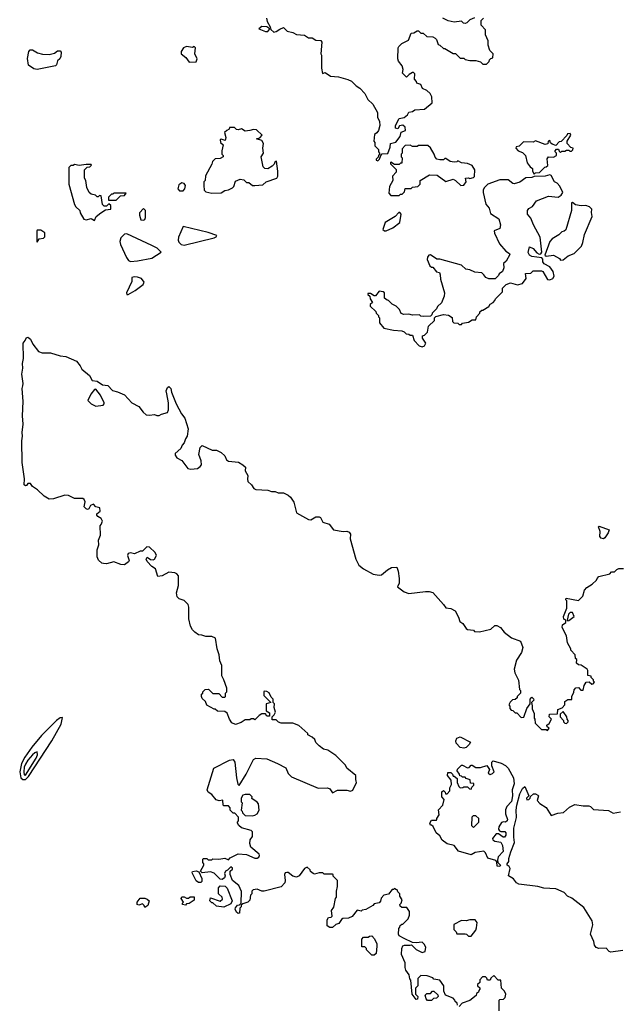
# Model space of a CAD drawing. Extents: x 1861455 to 2058065, y 200073 to 437907.
# Tile 394 of 574: x 2000828 to 2005846, y 351229 to 359472. Entities that reach past the tile are written whole.
import ezdxf

# ---------------------------------------------------------------- set-up
doc = ezdxf.new("R2010")
doc.units = 0

msp = doc.modelspace()

# ---------------------------------------------------------------- linework, layer by layer
at = {"layer": '0CON05XD'}
for points in [[(2002894.6, 359485), (2002897.9, 359457.9), (2002925, 359413.3), (2002928.6, 359388.6), (2002955, 359367.9), (2002975, 359372.3), (2003005, 359393.6), (2003036.2, 359406.2), (2003066.4, 359376.4), (2003115, 359363.3), (2003145, 359347.5), (2003211.7, 359341.7), (2003245, 359320), (2003275, 359320), (2003305, 359300), (2003348.3, 359298.3), (2003357.5, 359285), (2003347.5, 359185), (2003352.5, 359175), (2003352.5, 359065), (2003361.7, 359021.7), (2003385, 359030), (2003428.3, 358998.3), (2003495, 358992.5), (2003575, 358972.5), (2003605, 358956.7), (2003645, 358918.8)], [(2003645, 358918.8), (2003675, 358900), (2003717.5, 358855), (2003742.5, 358805), (2003782.5, 358765), (2003822.5, 358695), (2003822.5, 358655), (2003839.3, 358619.3), (2003843, 358587), (2003830, 358545), (2003816.4, 358523.6), (2003798.3, 358511.7), (2003792.5, 358455), (2003800, 358445), (2003800, 358415), (2003830, 358385), (2003830, 358365), (2003840, 358355), (2003840, 358345), (2003830, 358335), (2003828.3, 358321.7), (2003810, 358305), (2003810, 358295), (2003825, 358290), (2003840, 358305), (2003850, 358335), (2003861.7, 358348.3), (2003908.3, 358351.7), (2003927.5, 358405), (2003930, 358435), (2003975, 358447.5), (2004012.5, 358495), (2004020.7, 358529.3), (2004056, 358545), (2004052.7, 358572.7), (2004035, 358588.1), (2004006.9, 358583.1), (2003991.7, 358558.3), (2003972.5, 358565), (2003972.5, 358585), (2004002.5, 358645), (2004046.1, 358653.9), (2004072.5, 358675), (2004085, 358697.5), (2004115, 358702.5), (2004135, 358716.2), (2004217, 358723), (2004280, 358775), (2004277.5, 358825), (2004263, 358853), (2004235, 358880), (2004200, 358895), (2004185, 358930), (2004151.7, 358941.7), (2004150, 358955), (2004132.5, 358975), (2004135, 359020), (2004125, 359030), (2004115, 359030), (2004087, 359013), (2004065, 358990), (2004032.5, 359025), (2004037.5, 359055), (2004027.5, 359085), (2003997.5, 359125), (2003993.3, 359145), (2003996.7, 359235), (2004001.7, 359248.3), (2004025, 359272.5), (2004053.6, 359286.4), (2004080.7, 359299.3), (2004105, 359360), (2004127, 359363), (2004155, 359380), (2004165, 359380), (2004185, 359360), (2004205, 359360), (2004235, 359330), (2004285, 359327.5), (2004305, 359317.5), (2004317.5, 359305), (2004330, 359265), (2004345, 359260), (2004375, 359230), (2004385, 359230), (2004455, 359190), (2004475, 359190), (2004515, 359150), (2004545, 359150), (2004555, 359140), (2004595, 359130), (2004645, 359130), (2004685, 359120), (2004705, 359100), (2004735, 359100), (2004758.3, 359121.7), (2004760, 359135), (2004771.7, 359148.3), (2004788.3, 359151.7), (2004790, 359185), (2004763, 359213), (2004748.3, 359258.3), (2004747.5, 359295), (2004727.5, 359345), (2004727, 359387), (2004690, 359425), (2004690, 359465), (2004710, 359485)], [(2004635, 359487.5), (2004595, 359470), (2004570, 359445), (2004555, 359440), (2004541.7, 359441.7), (2004525, 359460), (2004465, 359452.5), (2004415, 359463.3), (2004370, 359485)], [(2002905, 359373.5), (2002922.5, 359395), (2002895, 359413.1), (2002855, 359414.4), (2002828.8, 359395), (2002885, 359373.6), (2002905, 359373.5)], [(2000975, 359053.8), (2000945, 359059.2), (2000900.4, 359090.4), (2000894, 359146), (2000903.7, 359206.3), (2000915, 359220), (2000935, 359220), (2000977.5, 359195), (2001017.7, 359182.3), (2001075, 359181.2), (2001119.3, 359190.7), (2001145, 359210), (2001165, 359210), (2001175, 359200), (2001172.5, 359165), (2001162.5, 359145), (2001143, 359127), (2001136.7, 359095), (2001127.5, 359085), (2000975, 359053.8)], [(2002245, 359117.5), (2002305, 359120), (2002313.8, 359145), (2002292.5, 359185), (2002300, 359235), (2002288.3, 359248.3), (2002275, 359240), (2002225, 359247.5), (2002200, 359235), (2002180, 359205), (2002180, 359185), (2002217.5, 359155), (2002245, 359117.5)], [(2002435, 358020), (2002515, 358022.5), (2002545, 358042.5), (2002575, 358047.5), (2002610, 358065), (2002620, 358075), (2002635, 358120), (2002673, 358137), (2002705, 358130), (2002725, 358110), (2002745, 358110), (2002775, 358082.5), (2002795, 358082.5), (2002861.7, 358088.3), (2002890, 358115), (2002980, 358145), (2002987.5, 358162.5), (2002988, 358205), (2002978.3, 358288.3), (2002961.7, 358278.3), (2002958.3, 358261.7), (2002940, 358245), (2002905, 358222.5), (2002880, 358225), (2002865, 358240), (2002850, 358325), (2002867.5, 358355), (2002862.5, 358395), (2002867.5, 358435), (2002855, 358460), (2002810, 358475), (2002838.3, 358481.7), (2002857.5, 358505), (2002809.7, 358549.7), (2002785, 358554), (2002755, 358543.3), (2002715, 358540), (2002685, 358557.5), (2002655, 358550), (2002643, 358553), (2002625, 358570), (2002585, 358570), (2002580, 358555), (2002560, 358545), (2002543, 358527), (2002552.5, 358485), (2002548.3, 358461.7), (2002515, 358472.5), (2002505, 358470), (2002507.5, 358445), (2002530, 358425), (2002520, 358375), (2002520, 358345), (2002530, 358335), (2002530, 358325), (2002505, 358310), (2002465, 358307.5), (2002442.5, 358285), (2002437, 358263), (2002382.5, 358165), (2002380, 358125), (2002370, 358115), (2002370, 358085), (2002372.5, 358045), (2002385, 358030), (2002435, 358020)], [(2005135, 358180), (2005145, 358190), (2005178.3, 358191.7), (2005221.7, 358238.3), (2005235, 358240), (2005248.3, 358251.7), (2005243, 358307), (2005255, 358322.5), (2005295, 358320), (2005320, 358335), (2005320, 358355), (2005310, 358365), (2005310, 358375), (2005321.7, 358388.3), (2005338.3, 358388.3), (2005341.7, 358371.7), (2005355, 358360), (2005365, 358370), (2005391.7, 358371.7), (2005405, 358380), (2005425, 358380), (2005431.7, 358371.7), (2005445, 358370), (2005458.3, 358381.7), (2005460, 358395), (2005441.7, 358401.7), (2005410, 358435), (2005410, 358455), (2005440, 358505), (2005435, 358520), (2005413.6, 358516.4), (2005408.3, 358501.7), (2005358.3, 358451.7), (2005341.7, 358448.3), (2005315, 358420), (2005285, 358430), (2005271.7, 358441.7), (2005265, 358460), (2005250, 358455), (2005248.3, 358431.7), (2005225, 358427.5), (2005145, 358457.5), (2005125, 358447.5), (2005045, 358450), (2005008.3, 358411.7), (2004983.6, 358406.4), (2004980, 358395), (2005000, 358375), (2005035, 358360), (2005060, 358335), (2005073.8, 358273.8), (2005100, 358240), (2005120, 358225), (2005120, 358205), (2005135, 358180)], [(2004005, 358000), (2004015, 358010), (2004028.3, 358011.7), (2004048.3, 358031.7), (2004055, 358060), (2004105, 358060), (2004115, 358070), (2004160, 358075), (2004180, 358095), (2004180, 358125), (2004257, 358173), (2004321.7, 358171.7), (2004395, 358116.7), (2004455, 358137.5), (2004476.4, 358126.4), (2004520, 358085), (2004545, 358086.7), (2004563.3, 358115), (2004560, 358145), (2004585, 358147.5), (2004595, 358142.5), (2004625, 358150), (2004635, 358160), (2004637.5, 358215), (2004615, 358250), (2004575, 358266.7), (2004525, 358272.5), (2004495, 358290), (2004487, 358283), (2004465, 358280), (2004430, 358285), (2004395, 358310), (2004385, 358310), (2004375, 358300), (2004345, 358297.5), (2004320, 358305), (2004305, 358320), (2004296.7, 358346.7), (2004265, 358400), (2004245, 358420), (2004165, 358420), (2004155, 358410), (2004115, 358410), (2004095, 358422.5), (2004055, 358417.5), (2004028.3, 358391.7), (2004030, 358355), (2004020, 358345), (2004020, 358325), (2004030, 358315), (2004025, 358270), (2004015, 358270), (2004005, 358260), (2003965, 358260), (2003935, 358280), (2003930, 358275), (2003930, 358265), (2003978.3, 358218.3), (2003980, 358195), (2003948.3, 358161.7), (2003950, 358125), (2003923.3, 358075), (2003918.3, 358018.3), (2003935, 358000), (2004005, 358000)], [(2001455, 357790), (2001467.5, 357825), (2001506.4, 357853.6), (2001545, 357880), (2001590, 357885), (2001590, 357915), (2001575, 357930), (2001555, 357910), (2001535, 357910), (2001520, 357925), (2001508.3, 357998.3), (2001495, 358000), (2001485, 357990), (2001475, 357990), (2001461.7, 358001.7), (2001425, 358010), (2001410, 358025), (2001388.3, 358068.3), (2001380, 358125), (2001370, 358145), (2001370, 358215), (2001391.7, 358238.3), (2001415, 358240), (2001430, 358255), (2001425, 358260), (2001385, 358260), (2001325, 358252.5), (2001285, 358260), (2001275, 358250), (2001255, 358250), (2001240, 358235), (2001240, 358095), (2001287.5, 357925), (2001297.5, 357905), (2001330, 357875), (2001332.5, 357855), (2001365, 357802.5), (2001385, 357796.7), (2001425, 357806.7), (2001455, 357790)], [(2004195, 356733.3), (2004215, 356742.5), (2004227.5, 356765), (2004200, 356805), (2004200, 356825), (2004215, 356830), (2004240, 356855), (2004250, 356905), (2004300, 356955), (2004300, 356975), (2004311.7, 356988.3), (2004375, 357002.5), (2004417, 356997), (2004448.3, 356978.3), (2004450, 356945), (2004460, 356935), (2004495, 356930), (2004505, 356920), (2004525, 356920), (2004535, 356930), (2004585, 356940), (2004615, 356960), (2004645, 356960), (2004650, 356985), (2004680, 357015), (2004680, 357025), (2004695, 357040), (2004705, 357040), (2004755, 357070), (2004765, 357090), (2004790, 357105), (2004805, 357120), (2004810, 357135), (2004870, 357195), (2004870, 357225), (2004900, 357255), (2004935, 357270), (2004995, 357252), (2005036.8, 357263.2), (2005066.7, 357305), (2005061.7, 357348.3), (2005105, 357350), (2005125, 357370), (2005195, 357370), (2005207.5, 357365), (2005245, 357296.2), (2005265, 357294.4), (2005290.8, 357305), (2005300.8, 357325), (2005292, 357365), (2005264.1, 357404.1), (2005217, 357427), (2005207.5, 357445), (2005207, 357467), (2005198.3, 357478.3), (2005115, 357490), (2005095, 357500), (2005083, 357523), (2005095, 357570), (2005125, 357557.5), (2005155, 357520), (2005175, 357510), (2005188.3, 357511.7), (2005197.5, 357525), (2005185, 357650), (2005126.7, 357755), (2005105, 357811.2), (2005078.8, 357845), (2005078.8, 357875), (2005089.5, 357890.5), (2005120.7, 357909.3), (2005153.9, 357956.1), (2005255, 357994.2), (2005335, 357986.2), (2005358.3, 358001.7), (2005373.8, 358025), (2005347.6, 358077.6), (2005325, 358103.8), (2005302.5, 358115), (2005275, 358167.5), (2005265, 358172.5), (2005225, 358162.5), (2005135, 358160), (2005115, 358150), (2005065, 358147.5), (2005015, 358112), (2004965, 358098.8), (2004955, 358100), (2004915, 358130), (2004845, 358132.5), (2004745, 358096.2), (2004715.9, 358064.1), (2004706.2, 358045), (2004706.4, 358026.4), (2004728.3, 357928.3), (2004756, 357895), (2004768.3, 357848.3), (2004837.5, 357805), (2004852.5, 357755), (2004846.4, 357723.6), (2004800, 357705), (2004802.5, 357685), (2004842.5, 357595), (2004897.5, 357535), (2004927.5, 357515), (2004930, 357505), (2004898.3, 357451.7), (2004878.3, 357431.7), (2004880, 357395), (2004870, 357365), (2004840, 357345), (2004835, 357330), (2004808.3, 357301.7), (2004753, 357303), (2004730, 357315), (2004712.5, 357335), (2004695, 357352.5), (2004637, 357357), (2004595, 357377.5), (2004563, 357383), (2004525, 357417.5), (2004345, 357467.5), (2004318.3, 357468.3), (2004265, 357502.5), (2004250.7, 357499.3), (2004240, 357485), (2004237.5, 357465), (2004261.7, 357411.7), (2004275, 357400), (2004285, 357400), (2004315, 357360), (2004340, 357355), (2004347.5, 357335), (2004348.3, 357298.3), (2004382.5, 357185), (2004381.7, 357158.3), (2004358.3, 357101.7), (2004325, 357070), (2004315, 357050), (2004280, 357015), (2004278.3, 357001.7), (2004265, 356990), (2004205, 356987.5), (2004185, 356990), (2004175, 357000), (2004115, 356997.5), (2004085, 357007.5), (2004043, 357003), (2004021.7, 357011.7), (2004007.5, 357045), (2003980, 357075), (2003945, 357090), (2003915, 357120), (2003903, 357123), (2003881.7, 357141.7), (2003880, 357185), (2003870, 357195), (2003835, 357200), (2003805, 357160), (2003795, 357160), (2003765, 357180), (2003741.7, 357178.3), (2003741.7, 357171.7), (2003758.3, 357158.3), (2003760, 357135), (2003780, 357105), (2003761.7, 357088.3), (2003760, 357075), (2003808.3, 357028.3), (2003810, 357015), (2003830, 356995), (2003830, 356985), (2003840, 356975), (2003840, 356935), (2003875, 356890), (2003955, 356872.5), (2004027, 356867), (2004045, 356860), (2004063, 356843), (2004085, 356840), (2004095, 356830), (2004115, 356830), (2004130, 356785), (2004170.7, 356740.7), (2004195, 356733.3)], [(2002165, 358038.1), (2002195, 358039.4), (2002210.8, 358055), (2002214.4, 358085), (2002205, 358101.4), (2002185, 358105.5), (2002159.5, 358090.5), (2002152.2, 358055), (2002165, 358038.1)], [(2001635, 357960), (2001671.7, 357998.3), (2001705, 358000), (2001718.3, 358018.3), (2001615, 358020), (2001608.3, 358011.7), (2001595, 358010), (2001570, 357985), (2001571.7, 357961.7), (2001635, 357960)], [(2005355, 357460), (2005375, 357462.5), (2005417.5, 357495), (2005467.5, 357515), (2005528.8, 357575), (2005542, 357608), (2005553.8, 357675), (2005618.8, 357825), (2005613.6, 357856.4), (2005616.7, 357885), (2005597.5, 357905), (2005565, 357916), (2005525.9, 357914.1), (2005480.8, 357920.8), (2005455, 357942.5), (2005445, 357940), (2005447.1, 357875), (2005397.4, 357712.6), (2005385, 357700.8), (2005364.5, 357695.5), (2005340.3, 357669.7), (2005285, 357636.2), (2005264.3, 357615.7), (2005221.7, 357501.7), (2005233.3, 357493.3), (2005295, 357500), (2005345, 357472.5), (2005355, 357460)], [(2001865, 357792.5), (2001875, 357800), (2001880, 357815), (2001880, 357875), (2001865, 357890), (2001830, 357855), (2001830, 357835), (2001842.5, 357795), (2001865, 357792.5)], [(2003895, 357704), (2003950.7, 357729.3), (2004010, 357775), (2004020, 357845), (2004008.3, 357858.3), (2004001.7, 357858.3), (2003970, 357825), (2003885.9, 357774.1), (2003867.5, 357715), (2003880, 357705), (2003895, 357704)], [(2002205, 357583.8), (2002455.5, 357644.5), (2002473.3, 357655), (2002476.7, 357665), (2002405, 357690.6), (2002195, 357741.4), (2002158.1, 357651.9), (2002155.2, 357625.2), (2002160.6, 357610.6), (2002180.4, 357590.4), (2002205, 357583.8)], [(2000975, 357610), (2000991.7, 357638.3), (2001027, 357643), (2001037, 357653), (2001037, 357687), (2001005, 357710), (2000975, 357710), (2000970, 357705), (2000970, 357615), (2000975, 357610)], [(2001755, 357446.2), (2001815, 357453.8), (2001933.9, 357476.1), (2002012.5, 357525), (2001977.9, 357557.9), (2001932.3, 357582.3), (2001725, 357679.5), (2001705, 357676), (2001673.1, 357646.9), (2001667.1, 357615), (2001671.2, 357591.2), (2001720.5, 357480.5), (2001737.3, 357457.3), (2001755, 357446.2)], [(2001725, 357170), (2001735, 357172.5), (2001795, 357206), (2001862, 357255), (2001870, 357275), (2001846.2, 357305), (2001815, 357317.5), (2001785, 357318.8), (2001767.5, 357312.5), (2001765, 357280), (2001722.5, 357185), (2001725, 357170)], [(2003645, 353100), (2003640, 353105), (2003640, 353145), (2003567, 353207), (2003555, 353230), (2003475, 353312.5), (2003406.7, 353356.7), (2003370, 353365), (2003335, 353392.5), (2003305, 353420), (2003297.5, 353445), (2003276.4, 353466.4), (2003240, 353485), (2003240, 353495), (2003163, 353563), (2003115, 353582.5), (2003015, 353582.5), (2002995, 353590), (2002975, 353610), (2002941.7, 353611.7), (2002940, 353635), (2002958.3, 353651.7), (2002967.5, 353675), (2002957.5, 353715), (2002960, 353745), (2002950, 353755), (2002950, 353785), (2002931.7, 353801.7), (2002916.4, 353836.4), (2002897, 353847), (2002875, 353850), (2002870, 353845), (2002870, 353815), (2002930, 353755), (2002890, 353745), (2002890, 353685), (2002918.3, 353668.3), (2002918.3, 353641.7), (2002895, 353640), (2002885, 353660), (2002855, 353660), (2002831.7, 353648.3), (2002795, 353610), (2002785, 353620), (2002765, 353620), (2002755, 353610), (2002715, 353610), (2002681.7, 353588.3), (2002635, 353572.5), (2002602.5, 353585), (2002583.3, 353615), (2002565, 353667.5), (2002545, 353680), (2002483, 353683), (2002465, 353700), (2002455, 353700), (2002393.6, 353733.6), (2002382.5, 353765), (2002355, 353790), (2002350, 353805), (2002350, 353825), (2002360, 353835), (2002360, 353845), (2002380, 353865), (2002407, 353867), (2002445, 353830), (2002495, 353830), (2002521.7, 353801.7), (2002545, 353800), (2002550, 353805), (2002550, 353835), (2002560, 353845), (2002560, 353875), (2002537.5, 353945), (2002518.3, 353978.3), (2002520, 354065), (2002503.6, 354103.6), (2002497.5, 354155), (2002480, 354205), (2002467.5, 354295), (2002435, 354307.5), (2002385, 354307.5), (2002351.7, 354318.3), (2002325, 354323.3), (2002292.5, 354345), (2002273.9, 354363.9), (2002256.7, 354395), (2002242.5, 354455), (2002243, 354553), (2002237.5, 354575), (2002205, 354610), (2002163.3, 354623.3), (2002145, 354640), (2002138.8, 354675), (2002156, 354735), (2002156.7, 354815), (2002142.3, 354832.3), (2002125, 354840), (2002075, 354846.7), (2002020, 354815), (2001985, 354810), (2001964.4, 354874.4), (2001933.8, 354895), (2001895, 354937.5), (2001886.7, 354955), (2001895, 354972.5), (2001922.3, 354952.3), (2001945, 354950), (2001955, 354956.2), (2001971.4, 354985), (2001961.2, 355011.2), (2001915.2, 355055.2), (2001891.9, 355058.1), (2001855, 355022.5), (2001835, 355023.3), (2001789.3, 355000.7), (2001755, 355010), (2001735, 355003.3), (2001728.8, 354985), (2001743.3, 354945), (2001737.7, 354932.3), (2001705, 354908.8), (2001675, 354911.2), (2001615, 354932.5), (2001555, 354917.5), (2001528.3, 354918.3), (2001515, 354922.5), (2001487, 354947), (2001476.7, 354975), (2001476.4, 355033.6), (2001490, 355075), (2001487.5, 355115), (2001503, 355157), (2001500, 355235), (2001510, 355245), (2001520, 355275), (2001510, 355295), (2001481.7, 355311.7), (2001473.3, 355325), (2001474.4, 355335.6), (2001501.2, 355358.8), (2001498.2, 355385), (2001465, 355394.5), (2001445, 355417.3), (2001420.5, 355405), (2001405, 355376.7), (2001395, 355372.5), (2001385, 355376.7), (2001366.7, 355395), (2001376, 355435), (2001368, 355455), (2001355, 355464.7), (2001285, 355463.8), (2001237.3, 355487.3), (2001205, 355492), (2001109.5, 355460.5), (2001075, 355458.2), (2001031.7, 355481.7), (2000976.7, 355536.7), (2000934.4, 355564.4), (2000918.8, 355588.8), (2000895, 355588), (2000885, 355572.5), (2000875, 355568.8), (2000865, 355577.5), (2000867.3, 355627.3), (2000848, 355765), (2000846.5, 355945), (2000852.2, 355985), (2000848, 356015), (2000856.9, 356085), (2000849.7, 356155), (2000855.3, 356275), (2000847.8, 356385), (2000852.9, 356407.1), (2000855.9, 356425), (2000845.9, 356505), (2000853.9, 356555), (2000850.3, 356595), (2000858.5, 356635), (2000855.6, 356764.4), (2000874.2, 356785), (2000885, 356810), (2000895, 356813.3), (2000916.8, 356796.8), (2000936.2, 356755), (2000985, 356693.8), (2001015, 356684), (2001085, 356682), (2001165, 356658.8), (2001215, 356651.2), (2001302.3, 356612.3), (2001333.6, 356573.6), (2001347.5, 356545), (2001412, 356492), (2001435, 356450), (2001475, 356446.7), (2001520, 356415), (2001565, 356410), (2001605, 356367.5), (2001645, 356357.5), (2001705, 356331.2), (2001767.5, 356265), (2001825, 356233.3), (2001860, 356185), (2001885, 356163.3), (2001915, 356160), (2001955, 356166.7), (2001975, 356157.5), (2001995, 356157.5), (2002015, 356170), (2002065.9, 356184.1), (2002073.6, 356206.4), (2002074, 356265), (2002058.6, 356338.6), (2002054.2, 356365), (2002065, 356392.5), (2002075, 356402.5), (2002093.8, 356385), (2002099.2, 356355), (2002137, 356257), (2002181.7, 356171.7), (2002208.8, 356135), (2002237.3, 356047.3), (2002228.1, 355985), (2002215, 355964), (2002205, 355929.2), (2002188.6, 355911.4), (2002175, 355882.7), (2002129.7, 355840.3), (2002128.8, 355825), (2002142.1, 355805), (2002185, 355781.5), (2002235, 355713.8), (2002261.2, 355708.8), (2002315, 355715.8), (2002339.1, 355730.9), (2002348.2, 355745), (2002347.8, 355777.8), (2002327.9, 355832.1), (2002338.3, 355891.7), (2002355, 355906.7), (2002437.9, 355867.9), (2002475, 355866.9), (2002515, 355849.1), (2002545, 355821.9), (2002558.2, 355788.2), (2002575, 355775.4), (2002658.5, 355768.5), (2002696.2, 355745), (2002716.7, 355725), (2002715.8, 355695), (2002737.7, 355655), (2002734, 355625), (2002737.9, 355605), (2002768.1, 355578.1), (2002787.9, 355547.9), (2002805, 355538.6), (2002905, 355534.5), (2002935, 355522), (2002965, 355521.2), (2002990.7, 355510.7), (2003035, 355510), (2003075, 355492), (2003095, 355473.8), (2003121.9, 355431.9), (2003144, 355344), (2003245, 355287.5), (2003265, 355284.2), (2003305, 355308.8), (2003335, 355311.2), (2003345, 355303.3), (2003364.7, 355264.7), (2003418.8, 355248.8), (2003455, 355202.5), (2003535, 355186.7), (2003565, 355190), (2003585, 355182.5), (2003596.2, 355165), (2003593.5, 355125), (2003640, 354955), (2003666.2, 354905), (2003705, 354874.2), (2003785, 354830.8), (2003835, 354821.2), (2003856.1, 354823.9), (2003905, 354867.5), (2003940, 354885), (2003985, 354887.5), (2003996.7, 354855), (2004003.3, 354795), (2004003.3, 354755), (2003990, 354725), (2004045, 354682.5), (2004085, 354667.5), (2004225, 354686.2), (2004256.1, 354686.1), (2004286.1, 354676.1), (2004375, 354577.5), (2004395, 354547.5), (2004435, 354541.4), (2004472, 354522), (2004500.3, 354470.3), (2004511.2, 354435), (2004537.8, 354417.8), (2004564.3, 354375), (2004575, 354368), (2004625, 354360), (2004635, 354350), (2004675, 354347.5), (2004771.7, 354368.3), (2004805, 354400), (2004821.7, 354401.7), (2004853, 354383), (2004882.5, 354345), (2004945, 354297.5), (2005018.3, 354268.3), (2005040, 354215), (2005027, 354173), (2004985, 354110), (2004967.5, 354035), (2004972.5, 354005), (2005001.7, 353941.7), (2005010, 353865), (2005020, 353855), (2005020, 353835), (2004990, 353805), (2004990, 353795), (2004975, 353780), (2004953, 353777), (2004931.7, 353758.3), (2004922.5, 353735), (2004930, 353725), (2004930, 353705), (2004941.7, 353691.7), (2004955, 353690), (2004975, 353670), (2004988.3, 353668.3), (2005025, 353630), (2005047, 353633), (2005072.5, 353705), (2005100, 353745), (2005100, 353785), (2005115, 353800), (2005127, 353787), (2005130, 353775), (2005110, 353755), (2005117, 353727), (2005118.3, 353701.7), (2005133, 353663), (2005132.5, 353625), (2005140, 353615), (2005141.7, 353581.7), (2005195, 353530), (2005235, 353530), (2005245, 353520), (2005260, 353540), (2005241.7, 353551.7), (2005240, 353565), (2005260, 353580), (2005280, 353615), (2005260, 353635), (2005261.7, 353658.3), (2005328.3, 353661.7), (2005331.7, 353698.3), (2005368.3, 353711.7), (2005390, 353735), (2005390, 353765), (2005415, 353780), (2005448.3, 353781.7), (2005450, 353805), (2005467, 353843), (2005468.3, 353861.7), (2005481.7, 353878.3), (2005505, 353880), (2005525, 353860), (2005545, 353860), (2005553, 353897), (2005570, 353925), (2005595, 353930), (2005615, 353910), (2005628.3, 353911.7), (2005640, 353925), (2005630, 353935), (2005630, 353945), (2005610, 353965), (2005610, 353975), (2005581.7, 353981.7), (2005582.5, 354025), (2005577.5, 354035), (2005527, 354067), (2005505, 354070), (2005487.5, 354085), (2005490, 354115), (2005480, 354125), (2005477.5, 354155), (2005440, 354195), (2005440, 354205), (2005412.5, 354255), (2005403.3, 354315), (2005367.5, 354385), (2005370, 354405), (2005400, 354425), (2005400, 354445), (2005383, 354453), (2005380, 354475), (2005407.5, 354545), (2005407.5, 354607.5), (2005400, 354615), (2005401.7, 354628.3), (2005505, 354610), (2005540, 354645), (2005553.6, 354696.4), (2005575, 354717.5), (2005620, 354745), (2005655, 354780), (2005660, 354795), (2005675, 354810), (2005767, 354833), (2005781.7, 354848.3), (2005805, 354850), (2005825, 354870), (2005843, 354877), (2005881.7, 354878.3)], [(2001465, 356237.1), (2001525, 356244.3), (2001535.8, 356255), (2001536, 356265), (2001505, 356327.5), (2001465, 356377.5), (2001453, 356377), (2001423, 356337), (2001397.5, 356285), (2001426.7, 356255), (2001465, 356237.1)], [(2005715, 355126.7), (2005695, 355131.2), (2005683.3, 355145), (2005686.1, 355186.1), (2005672.5, 355225), (2005678.3, 355231.7), (2005761.7, 355201.7), (2005752.5, 355175), (2005725, 355133.3), (2005715, 355126.7)], [(2005415, 354440), (2005425, 354442.5), (2005467.5, 354475), (2005455, 354510), (2005435, 354510), (2005420, 354495), (2005410, 354445), (2005415, 354440)], [(2000855, 353111), (2000875, 353112), (2000902.4, 353137.6), (2001095.5, 353434.5), (2001175.3, 353574.7), (2001185, 353630), (2001165, 353628), (2001135, 353605.6), (2001011.3, 353478.7), (2000929.2, 353380.8), (2000871, 353299), (2000843.8, 353246.2), (2000827.6, 353175), (2000838.3, 353125), (2000855, 353111)], [(2005405, 353580), (2005417, 353593), (2005417.5, 353605), (2005410, 353615), (2005407, 353637), (2005375, 353680), (2005351.7, 353658.3), (2005350, 353635), (2005380, 353605), (2005380, 353595), (2005391.7, 353581.7), (2005405, 353580)], [(2004545, 353372.5), (2004515, 353380), (2004480, 353415), (2004477.5, 353435), (2004485, 353457.5), (2004515, 353467.5), (2004600, 353425), (2004590, 353405), (2004565, 353380), (2004545, 353372.5)], [(2000875, 353146.8), (2000965, 353289.4), (2000976.4, 353316.4), (2000975, 353343.3), (2000955, 353335.7), (2000935, 353317.8), (2000895, 353273.1), (2000875, 353240.9), (2000865.7, 353215), (2000861.7, 353175), (2000865, 353150.6), (2000875, 353146.8)], [(2004491.7, 351221.7), (2004488.3, 351238.3), (2004471.7, 351251.7), (2004470, 351265), (2004455, 351280), (2004392.5, 351305), (2004378.3, 351338.3), (2004376.7, 351385), (2004345, 351430), (2004295, 351440), (2004285, 351450), (2004237, 351467), (2004185, 351470), (2004160, 351445), (2004160, 351385), (2004140, 351365), (2004140, 351315), (2004160, 351295), (2004158.3, 351271.7), (2004145, 351270), (2004113, 351313), (2004101.7, 351431.7), (2004093.6, 351443.6), (2004087, 351477), (2004060, 351515), (2004053.6, 351536.4), (2004053.3, 351575), (2004022.5, 351645), (2004026.7, 351695), (2004035, 351717.5), (2004047, 351723), (2004097, 351723), (2004107, 351727), (2004147, 351687), (2004195, 351663.3), (2004220, 351670), (2004226.4, 351706.4), (2004213.6, 351733.6), (2004195, 351750), (2004145, 351742.5), (2004115, 351747.5), (2004045, 351778.8), (2004005, 351802.5), (2003997.5, 351815), (2004000, 351865), (2004010, 351875), (2004011.7, 351888.3), (2004025, 351900), (2004035, 351900), (2004080, 351945), (2004090, 351975), (2004090, 352005), (2004068.3, 352038.3), (2004025, 352040), (2004011.7, 352051.7), (2004010, 352065), (2004020, 352075), (2004027.5, 352105), (2004010, 352135), (2004010, 352155), (2003991.7, 352171.7), (2003988.3, 352188.3), (2003975, 352190), (2003965, 352200), (2003955, 352190), (2003945, 352190), (2003915, 352150), (2003875, 352142.5), (2003853, 352117), (2003847, 352093), (2003835, 352080), (2003795, 352070), (2003783, 352057), (2003725, 352022.5), (2003693, 352017), (2003685, 352010), (2003653, 352017), (2003610, 351965), (2003579.3, 351950.7), (2003533, 351947), (2003520.7, 351939.3), (2003500, 351905), (2003473, 351897), (2003445, 351872.5), (2003423.3, 351873.3), (2003400, 351885), (2003400, 351935), (2003413.6, 351956.4), (2003435, 351960), (2003441.7, 351968.3), (2003437.5, 352015), (2003457, 352043), (2003470, 352115), (2003480, 352125), (2003480, 352175), (2003487.5, 352215), (2003487, 352267), (2003451.7, 352301.7), (2003450, 352315), (2003445, 352320), (2003375, 352320), (2003365, 352330), (2003335, 352330), (2003295, 352320), (2003283, 352323), (2003261.7, 352341.7), (2003260, 352355), (2003235, 352376.7), (2003212.5, 352365), (2003167.5, 352305), (2003145, 352292.5), (2003115, 352302.5), (2003075, 352332.5), (2003063, 352333), (2003050.7, 352329.3), (2003043.6, 352316.4), (2003050, 352265), (2003046.7, 352245), (2003015, 352213.3), (2002875, 352177.5), (2002855, 352177.5), (2002815, 352192.5), (2002781.7, 352188.3), (2002770, 352175), (2002770, 352155), (2002758.3, 352141.7), (2002755, 352100), (2002737, 352083), (2002695, 352070), (2002681.7, 352058.3), (2002680, 352045), (2002670, 352035), (2002668.3, 351991.7), (2002655, 351990), (2002641.7, 352001.7), (2002630, 352025), (2002633, 352037), (2002651.7, 352058.3), (2002668.3, 352061.7), (2002680, 352075), (2002683, 352173), (2002662.5, 352225), (2002610, 352265), (2002590, 352315), (2002590, 352345), (2002608.3, 352361.7), (2002608.3, 352368.3), (2002595, 352380), (2002568.3, 352351.7), (2002550, 352345), (2002542.5, 352325), (2002547.5, 352305), (2002541.7, 352288.3), (2002523, 352273), (2002505, 352277.5), (2002455, 352327.5), (2002425, 352337.5), (2002355, 352330), (2002340, 352345), (2002370, 352395), (2002370, 352405), (2002360, 352415), (2002360, 352445), (2002365, 352450), (2002395, 352450), (2002405, 352440), (2002435, 352440), (2002445, 352447.5), (2002495, 352443.3), (2002545, 352452.5), (2002575, 352440), (2002590, 352455), (2002655, 352487.5), (2002725, 352482.5), (2002795, 352452.9), (2002815, 352453.1), (2002828.3, 352461.7), (2002834.2, 352475), (2002830.8, 352485), (2002763.3, 352545), (2002753.3, 352575), (2002756.7, 352605), (2002775.8, 352635), (2002775, 352672.5), (2002765, 352683.3), (2002685, 352707.5), (2002662.5, 352725), (2002650, 352745), (2002650, 352755), (2002660, 352765), (2002660, 352795), (2002628.3, 352828.3), (2002615, 352830), (2002590, 352855), (2002590, 352875), (2002575, 352890), (2002535, 352890), (2002530, 352895), (2002528.3, 352938.3), (2002496.4, 352933.6), (2002472, 352942), (2002435, 352984.2), (2002405, 353004), (2002396.9, 353025), (2002452.2, 353205), (2002585, 353273.8), (2002615, 353277.5), (2002627.5, 353255), (2002642.5, 353125), (2002653, 353073), (2002665, 353060), (2002723.3, 353155), (2002785, 353277.5), (2002805, 353288.8), (2002895, 353283.8), (2002985.9, 353245.9), (2003055, 353207.5), (2003075, 353160), (2003103.9, 353133.9), (2003325, 353037.5), (2003405, 353042.5), (2003423, 353033), (2003445, 353000), (2003487, 353023), (2003565, 353022.5), (2003596.7, 353013.3), (2003615, 353022.5), (2003622.5, 353035), (2003647, 353083), (2003645, 353100)], [(2004845, 352384), (2004823.3, 352385), (2004822.5, 352422.5), (2004812.3, 352432.3), (2004745, 352453.3), (2004727, 352497), (2004711.7, 352511.7), (2004640, 352500), (2004605, 352480), (2004501.2, 352511.2), (2004465, 352560), (2004405, 352572.5), (2004365, 352602.5), (2004345, 352640), (2004312.5, 352665), (2004288.3, 352718.3), (2004275, 352730), (2004265, 352730), (2004260, 352745), (2004275, 352770), (2004315, 352770), (2004320, 352775), (2004320, 352785), (2004337.5, 352815), (2004333, 352857), (2004370, 352895), (2004380, 352945), (2004360, 352965), (2004361.7, 353008.3), (2004375, 353020), (2004390, 353005), (2004391.7, 352991.7), (2004405, 352990), (2004427.5, 353015), (2004428.3, 353041.7), (2004441.7, 353068.3), (2004440, 353105), (2004407.5, 353145), (2004410, 353170), (2004435, 353170), (2004450, 353155), (2004455, 353140), (2004465, 353140), (2004488.3, 353118.3), (2004490, 353085), (2004503, 353053), (2004515, 353040), (2004537, 353043), (2004545, 353050), (2004575, 353050), (2004591.7, 353031.7), (2004605, 353030), (2004611.7, 353048.3), (2004630, 353065), (2004628.3, 353078.3), (2004601.7, 353081.7), (2004598.3, 353108.3), (2004565, 353120), (2004555, 353130), (2004535, 353130), (2004525, 353140), (2004511.7, 353141.7), (2004510, 353155), (2004490, 353185), (2004491.7, 353198.3), (2004525, 353230), (2004535, 353232.5), (2004575, 353210), (2004588.3, 353211.7), (2004605, 353230), (2004615, 353230), (2004645, 353212.5), (2004685, 353212.5), (2004737.5, 353227.5), (2004760, 353195), (2004750, 353165), (2004765, 353152.5), (2004785, 353160), (2004797.5, 353175), (2004780, 353225), (2004780, 353255), (2004791.7, 353268.3), (2004857, 353247), (2004895, 353227.5), (2004917, 353207), (2004960, 353125), (2004967.1, 353075), (2004950, 353025), (2004952.5, 352975), (2004945, 352927.5), (2004903.9, 352886.1), (2004893.9, 352856.1), (2004893.3, 352825), (2004910, 352775), (2004907.5, 352765), (2004895, 352753.3), (2004876.4, 352756.4), (2004859.7, 352750.3), (2004836.9, 352715), (2004835.8, 352695), (2004842.5, 352682.5), (2004855, 352675.8), (2004887.5, 352675), (2004896.7, 352665), (2004897.5, 352645), (2004885, 352628.8), (2004875, 352628.8), (2004836.2, 352656.2), (2004815, 352656.7), (2004783.6, 352616.4), (2004787.5, 352605), (2004805, 352596.2), (2004855.8, 352585.8), (2004869.1, 352559.1), (2004875, 352507.5), (2004832, 352465), (2004826.7, 352436.7), (2004830, 352415), (2004852.5, 352395), (2004845, 352384)], [(2005875, 351680), (2005775, 351666.5), (2005761.9, 351671.9), (2005735, 351699.2), (2005675, 351697.1), (2005652.5, 351705), (2005638.6, 351725), (2005633.8, 351755), (2005606, 351815), (2005623.4, 351893.4), (2005619.1, 351929.1), (2005550.2, 352040.2), (2005448.1, 352118.1), (2005412.5, 352135), (2005384, 352164), (2005315, 352195.6), (2005215, 352202), (2005165, 352216.7), (2005005, 352236.2), (2004985, 352246.7), (2004959.7, 352279.7), (2004920, 352305), (2004931.5, 352365), (2004923.8, 352383.8), (2004908.8, 352395), (2004908, 352405), (2004921.4, 352425), (2004921.1, 352448.9), (2004937.1, 352505), (2004970, 352585), (2004962.3, 352627.7), (2004963.8, 352705), (2004985.9, 352794.1), (2004982.5, 352855), (2004989.2, 352895), (2005015, 352992.5), (2005035, 353036.7), (2005055, 353052.5), (2005090, 352975), (2005070, 352955), (2005071.7, 352941.7), (2005090, 352945), (2005100, 352955), (2005101.7, 352968.3), (2005128.3, 352991.7), (2005145, 352992.5), (2005165, 352980), (2005170, 352975), (2005160, 352935), (2005180.7, 352910.7), (2005235, 352877.5), (2005275, 352810), (2005331.7, 352828.3), (2005380, 352835), (2005429.5, 352880.5), (2005475, 352901.4), (2005545, 352891.2), (2005591.2, 352891.2), (2005605.8, 352885.8), (2005630.7, 352860.7), (2005755, 352852.5), (2005795, 352830), (2005855, 352840)], [(2002775, 352807.5), (2002795, 352812.5), (2002816.4, 352823.6), (2002832.5, 352855), (2002825, 352907.5), (2002815, 352922.5), (2002771.7, 352951.7), (2002772.5, 352965), (2002755, 352986.7), (2002715, 352986.7), (2002695, 352980), (2002680, 352955), (2002680, 352925), (2002690, 352915), (2002680, 352855), (2002690, 352845), (2002691.7, 352831.7), (2002715, 352810), (2002775, 352807.5)], [(2004625, 352710), (2004670, 352755), (2004670, 352785), (2004645, 352807.5), (2004623, 352807), (2004612.5, 352795), (2004610, 352725), (2004625, 352710)], [(2002325, 352247.5), (2002303.9, 352263.9), (2002273, 352323), (2002270, 352335), (2002275, 352340), (2002305, 352347.5), (2002328.3, 352338.3), (2002351.7, 352281.7), (2002351.7, 352258.3), (2002345, 352250), (2002325, 352247.5)], [(2002535, 352042.5), (2002475, 352050), (2002445, 352080), (2002435, 352080), (2002420, 352095), (2002425, 352120), (2002505, 352092.5), (2002525, 352110), (2002522.5, 352125), (2002492.5, 352155), (2002492.5, 352205), (2002505, 352220), (2002547, 352217), (2002565, 352202.5), (2002606.7, 352095), (2002595, 352070), (2002535, 352042.5)], [(2002215, 352060), (2002190, 352065), (2002190, 352075), (2002200, 352085), (2002180, 352115), (2002185, 352130), (2002205, 352130), (2002225, 352117.5), (2002241.7, 352118.3), (2002255, 352130), (2002288.3, 352128.3), (2002288.3, 352101.7), (2002247, 352073), (2002225, 352070), (2002215, 352060)], [(2001875, 352040), (2001870, 352055), (2001855, 352070), (2001825, 352060), (2001810, 352065), (2001810, 352085), (2001835, 352117.5), (2001875, 352117.5), (2001895, 352110), (2001910, 352095), (2001900, 352055), (2001875, 352040)], [(2004605, 351800), (2004645, 351850), (2004651.7, 351868.3), (2004657.5, 351915), (2004640, 351935), (2004595, 351937.5), (2004565, 351927.5), (2004525, 351930), (2004461.7, 351898.3), (2004460, 351855), (2004480, 351835), (2004485, 351820), (2004555, 351820), (2004567, 351817), (2004585, 351800), (2004605, 351800)], [(2003795, 351640), (2003775, 351640), (2003730, 351685), (2003730, 351695), (2003715, 351710), (2003691.7, 351711.7), (2003690, 351775), (2003705, 351790), (2003745, 351790), (2003755, 351800), (2003775, 351802.5), (2003798.3, 351778.3), (2003816.4, 351736.4), (2003817.5, 351715), (2003810, 351655), (2003795, 351640)], [(2004840, 351175), (2004840, 351265), (2004845, 351270), (2004878.3, 351271.7), (2004890, 351285), (2004897.5, 351315), (2004885, 351340), (2004860, 351365), (2004855, 351430), (2004831.7, 351431.7), (2004795, 351470), (2004771.7, 351448.3), (2004765, 351430), (2004741.7, 351431.7), (2004738.3, 351448.3), (2004725, 351460), (2004701.7, 351458.3), (2004680, 351435), (2004678.3, 351411.7), (2004660, 351395), (2004660, 351385), (2004678.3, 351368.3), (2004680, 351355), (2004670, 351345), (2004668.3, 351331.7), (2004651.7, 351318.3), (2004648.3, 351301.7), (2004595, 351260), (2004531.7, 351238.3), (2004505, 351210)], [(2004275, 351260), (2004241.7, 351261.7), (2004230, 351275), (2004220, 351305), (2004235, 351320), (2004265, 351320), (2004281.7, 351338.3), (2004295, 351340), (2004328.3, 351308.3), (2004330, 351295), (2004315, 351280), (2004291.7, 351278.3), (2004275, 351260)]]:
    msp.add_lwpolyline(points, dxfattribs=at)

doc.saveas('drawing.dxf')
